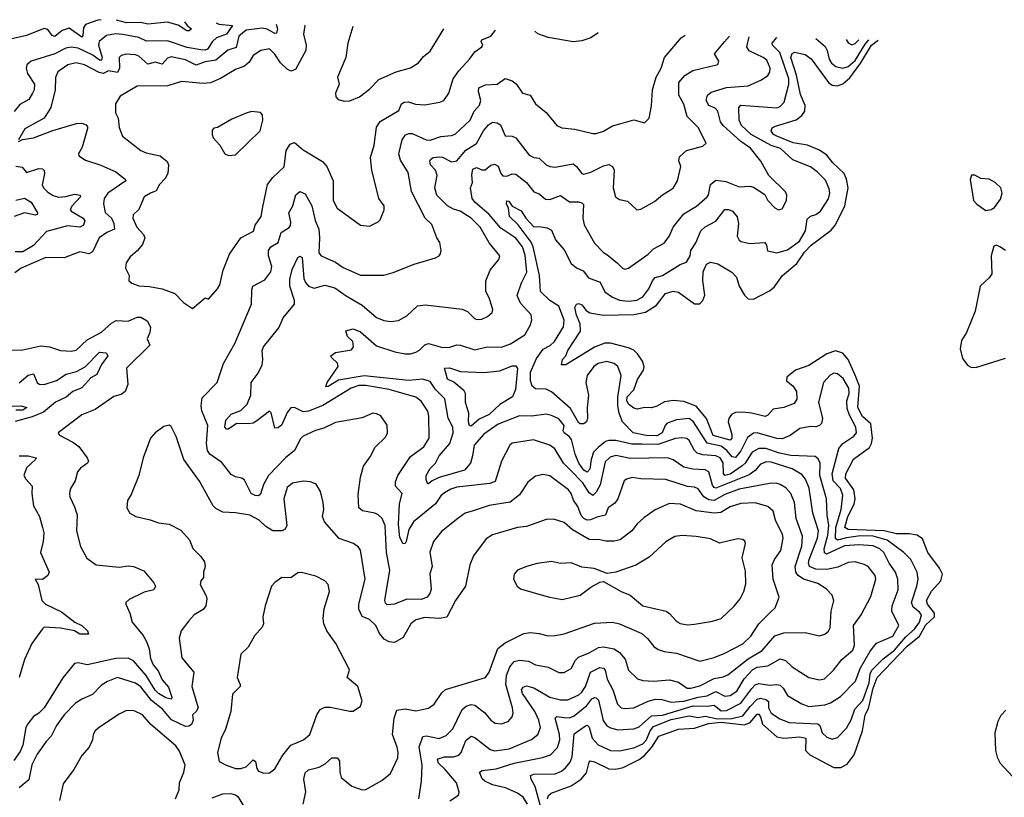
# Model space of a CAD drawing. Extents: x 1552033 to 1694788, y 811965 to 917215.
# Tile 629 of 632: x 1683897 to 1689409, y 910034 to 914387. Entities that reach past the tile are written whole.
import ezdxf

# ---------------------------------------------------------------- set-up
doc = ezdxf.new("R2010")
doc.units = 0

msp = doc.modelspace()

# ---------------------------------------------------------------- linework, layer by layer
at = {"layer": '0CON20XD'}
for points in [[(1684353.4, 914386.8), (1684335, 914383.7), (1684265, 914360), (1684255, 914340.6), (1684251.3, 914298.7), (1684245, 914289.1), (1684175, 914340.3), (1684135, 914326.5), (1684095, 914292.8), (1684079.1, 914299.1), (1684055, 914332.5), (1684035, 914337.7), (1683935, 914297.8), (1683755, 914258)], [(1684997.5, 914369.8), (1685012, 914362), (1685088.6, 914355), (1685055, 914306.6), (1684999.1, 914285), (1684977.1, 914265), (1684948.4, 914221.6), (1684935, 914215.4), (1684912.1, 914217.9), (1684835, 914231.9), (1684725, 914267.8), (1684607.4, 914267.4), (1684565, 914286.9), (1684475, 914304.8), (1684433, 914307), (1684382.5, 914297.5), (1684342.1, 914265), (1684338.6, 914245), (1684358.9, 914175), (1684355, 914160), (1684345, 914160), (1684307.6, 914187.6), (1684225, 914227.7), (1684185, 914233.3), (1684155, 914226.8), (1684095, 914194.8), (1683961.2, 914155), (1683937.1, 914135), (1683933.5, 914115), (1683940.9, 914085), (1683979.6, 914025), (1683977.7, 913995), (1683969.2, 913975), (1683949.1, 913940.9), (1683898.2, 913911.8), (1683866.7, 913873.3)], [(1685332.6, 914360.9), (1685340, 914335), (1685335, 914310.8), (1685325, 914310), (1685283.3, 914333.3), (1685255, 914340), (1685165, 914327.4), (1685123.3, 914295), (1685108.8, 914231.2), (1685063.5, 914216.5), (1684995, 914161), (1684935, 914151.4), (1684885, 914132.9), (1684825, 914161.6), (1684745, 914179.2), (1684725, 914171.3), (1684695, 914138.7), (1684655, 914148.2), (1684615, 914138.4), (1684565, 914182.8), (1684545, 914190.4), (1684493.8, 914193.8), (1684465, 914187.1), (1684454.2, 914175.8), (1684456, 914115), (1684445, 914090.4), (1684395, 914100), (1684365, 914085.7), (1684341.6, 914091.6), (1684260, 914135), (1684214.3, 914145.7), (1684166.9, 914135), (1684111.5, 914095), (1684097.4, 914062.6), (1684096.6, 913995), (1684071.2, 913895), (1684033.5, 913836.5), (1683925.7, 913775), (1683890, 913715)], [(1684820.3, 914374.5), (1684834.8, 914354.8), (1684860, 914335), (1684846.2, 914325), (1684832.5, 914325), (1684785.4, 914355.4), (1684725, 914373.1), (1684615, 914362.5), (1684575, 914370.8), (1684495, 914369.8), (1684439, 914384.6)], [(1685495.1, 914356.6), (1685494, 914355), (1685485.6, 914305), (1685501.5, 914245), (1685498.5, 914215), (1685441.1, 914108.9), (1685415, 914097.9), (1685395, 914109.2), (1685358.2, 914145), (1685325.7, 914194.3), (1685295, 914223.8), (1685246.5, 914213.5), (1685205, 914186.9), (1685181.1, 914148.9), (1685155, 914126.2), (1685105, 914107.1), (1685022, 914058), (1684965, 914033.6), (1684925, 914030), (1684805, 914040.9), (1684725, 914016.5), (1684555.5, 914014.5), (1684460.5, 913959.5), (1684433.8, 913915), (1684434.2, 913865.8), (1684449.4, 913835), (1684453.4, 913783.4), (1684472, 913735), (1684575, 913654.5), (1684605, 913642.1), (1684683.8, 913625), (1684722.1, 913592.1), (1684730.8, 913575), (1684726.7, 913525), (1684712, 913498), (1684680.9, 913465), (1684661.5, 913428.5), (1684630, 913415), (1684593.6, 913395), (1684565, 913323.8), (1684532, 913295), (1684530, 913275), (1684552.7, 913225), (1684591.2, 913185), (1684597.9, 913165), (1684585, 913127.5), (1684555, 913092), (1684515, 913058.8), (1684494.3, 913025), (1684489.2, 912995), (1684510, 912955), (1684507.5, 912925), (1684525, 912911.2), (1684565, 912897.1), (1684623.4, 912893.4), (1684695, 912879.4), (1684765, 912853.6), (1684815, 912802.9), (1684865, 912770), (1684935, 912830), (1684955, 912822.5), (1685005, 912880), (1685017.4, 912902.6), (1685036.2, 912985), (1685071.2, 913075), (1685134.8, 913165.2), (1685206.7, 913203.3), (1685215, 913237.5), (1685249.1, 913285), (1685259.4, 913339.4), (1685284.5, 913465), (1685315, 913503.6), (1685377.2, 913562.7), (1685389.1, 913655), (1685410.7, 913689.3), (1685435, 913698.9), (1685485, 913657.9), (1685593.1, 913593.1), (1685617.1, 913565), (1685652.5, 913485), (1685651.9, 913375), (1685675, 913332.5), (1685805, 913235.7), (1685855, 913230.8), (1685905, 913256), (1685915, 913266.7), (1685936.9, 913323.1), (1685938.5, 913345), (1685908.8, 913385), (1685868.9, 913545), (1685861.5, 913615), (1685881.1, 913685), (1685895.4, 913785), (1685915, 913817.5), (1686020.6, 913879.4), (1686034.3, 913915), (1686050, 913925), (1686073.6, 913926.4), (1686113.5, 913913.5), (1686165, 913909.3), (1686250, 913925), (1686272.5, 913935), (1686300.6, 913975), (1686323.5, 914055), (1686355, 914100), (1686415.6, 914165), (1686445, 914207.1), (1686484.3, 914235.7), (1686489.2, 914245), (1686480.8, 914265), (1686484.2, 914275), (1686535, 914293.8), (1686560.7, 914328.5)], [(1685761.8, 914349.6), (1685734.5, 914255), (1685723.3, 914175), (1685675.6, 914065), (1685686, 914025), (1685665.7, 913975), (1685666.9, 913955), (1685679.8, 913939.8), (1685715, 913930.9), (1685745, 913933.1), (1685800, 913955), (1685855, 913998.1), (1685908.6, 914051.4), (1686005, 914094.5), (1686085, 914116.9), (1686129.2, 914145), (1686158.6, 914181.4), (1686195, 914211.4), (1686272.6, 914336.1)], [(1687134.8, 914313.3), (1687095, 914285.6), (1687045, 914268.9), (1686996.2, 914263.8), (1686856.3, 914286.3), (1686797.9, 914307.9), (1686781.4, 914322.7)], [(1686785, 910775.4), (1686855, 910762.5), (1686915, 910732.3), (1686945, 910732.7), (1686984.5, 910755), (1687008.5, 910801.5), (1687025, 910819.1), (1687085, 910842.5), (1687137, 910873), (1687166.2, 910876.2), (1687225, 910864.6), (1687254.3, 910844.3), (1687287.3, 910807.3), (1687305.6, 910745), (1687356.1, 910696.1), (1687385, 910687.9), (1687445, 910684.6), (1687535, 910691.6), (1687585, 910677.7), (1687634.2, 910645), (1687655, 910644.8), (1687705, 910657), (1687785, 910698.7), (1687835, 910707.9), (1687860.7, 910719.3), (1687975, 910809.8), (1688053.9, 910856.1), (1688125, 910937.2), (1688175, 910953.8), (1688295, 910957.1), (1688375, 910938.1), (1688405, 910947.1), (1688426, 910964), (1688435, 910983.3), (1688440.5, 911075), (1688454.5, 911135), (1688445.3, 911165.3), (1688411.1, 911201.1), (1688365, 911230), (1688285, 911254.7), (1688255.2, 911275.2), (1688242, 911295), (1688237.6, 911325), (1688275, 911439.2), (1688280.2, 911495), (1688243.5, 911595), (1688234.1, 911685), (1688214.3, 911734.3), (1688185.6, 911765.6), (1688154.7, 911784.7), (1688132.1, 911792.1), (1688095, 911790.7), (1687925, 911758.5), (1687845, 911729.6), (1687785, 911694.8), (1687755, 911698.4), (1687727.9, 911715), (1687695, 911761.5), (1687675, 911770.6), (1687635, 911774.2), (1687515, 911813.5), (1687375, 911816.9), (1687326.2, 911823.8), (1687295, 911815.5), (1687280.6, 911805), (1687245, 911704.2), (1687228.9, 911681.1), (1687192.2, 911655), (1687177.4, 911612.6), (1687127.8, 911602.2), (1687093.5, 911586.5), (1687075, 911586.1), (1687055, 911595.2), (1687040.9, 911610.9), (1687022.6, 911662.6), (1686997.2, 911697.2), (1686985, 911734.2), (1686970, 911755), (1686865, 911832.5), (1686828.3, 911841.7), (1686785, 911832.2), (1686741.3, 911798.7), (1686695, 911726.7), (1686643.4, 911686.6), (1686525, 911666.8), (1686436.7, 911636.7), (1686392, 911625), (1686349.4, 911595), (1686258.8, 911521.2), (1686214.1, 911465.9), (1686193.1, 911406.9), (1686205.5, 911325), (1686193.5, 911285), (1686200.8, 911199.2), (1686193.3, 911175), (1686178.9, 911155), (1686145, 911140.2), (1686065, 911143.9), (1685995, 911115.3), (1685955, 911112.1), (1685945, 911120.8), (1685941.8, 911135), (1685969.7, 911305), (1685950.8, 911405), (1685942.5, 911555), (1685926, 911595), (1685905, 911615.4), (1685884.7, 911624.7), (1685816.7, 911636.7), (1685796, 911655), (1685791.7, 911728.3), (1685805.6, 911825.6), (1685822.1, 911887.9), (1685859.4, 911940.6), (1685887, 911993), (1685945, 912050), (1685957.1, 912075), (1685955, 912116.7), (1685919.7, 912169.7), (1685895, 912181.2), (1685875, 912183.8), (1685815, 912158), (1685665, 912132.5), (1685600.1, 912099.9), (1685553.5, 912086.5), (1685485, 912055.7), (1685469.8, 912040.2), (1685435, 911974.5), (1685385.2, 911934.8), (1685290.3, 911835), (1685261.8, 911785), (1685245, 911731.2), (1685235, 911721.9), (1685215, 911723.8), (1685193.6, 911735), (1685155, 911809.4), (1685140.7, 911820.7), (1685105, 911828.6), (1685081.5, 911841.5), (1685028.1, 911908.1), (1684962.1, 911955), (1684948.4, 911975), (1684943.8, 912015), (1684951.2, 912115), (1684916.9, 912196.9), (1684912.7, 912225), (1684919.4, 912270.6), (1685003.1, 912355), (1685038, 912462), (1685102.1, 912575), (1685194.5, 912795), (1685196.2, 912875), (1685202.2, 912895), (1685270.2, 912929.8), (1685303.5, 912975), (1685308.2, 913005), (1685289.7, 913065), (1685289.5, 913095), (1685302.5, 913115), (1685345, 913139.4), (1685361.5, 913195), (1685405, 913223.6), (1685412.9, 913235), (1685415.3, 913255), (1685403.9, 913305), (1685426, 913345), (1685443.7, 913406.3), (1685465, 913424.2), (1685495, 913412.5), (1685532.9, 913345), (1685551.9, 913261.9), (1685572.2, 913215), (1685576.3, 913165), (1685571.2, 913081.2), (1685585, 913064.5), (1685665, 913030), (1685709.1, 912999.1), (1685805, 912957.5), (1685935, 912957.1), (1685988.3, 912971.7), (1686105, 913018.9), (1686225.8, 913054.2), (1686245.8, 913064.2), (1686254, 913076), (1686257.5, 913095), (1686248.7, 913138.7), (1686232.9, 913165), (1686205, 913241.2), (1686166.5, 913276.5), (1686091.5, 913425), (1686072.3, 913532.3), (1686029.6, 913599.6), (1686020, 913635), (1686037.7, 913715), (1686057.4, 913742.6), (1686075, 913750.4), (1686095, 913749.7), (1686172.5, 913715), (1686195, 913712.8), (1686255, 913732.9), (1686315, 913738.2), (1686335, 913746.4), (1686420, 913825), (1686441.9, 913875), (1686472, 913908), (1686478.6, 913935), (1686465.3, 913985), (1686468.2, 914005), (1686505, 914022.8), (1686571.2, 914025), (1686615, 914057.2), (1686654.2, 914044.2), (1686677.2, 914027.3), (1686712, 913975), (1686754.5, 913964.5), (1686785, 913916), (1686845, 913867.5), (1686904, 913795), (1686931.5, 913781.5), (1687005, 913774.4), (1687105, 913749.4), (1687125, 913749.4), (1687165, 913763.3), (1687215, 913792.2), (1687256.4, 913803.6), (1687335, 913826), (1687395, 913810), (1687421.2, 913835), (1687433.5, 913905), (1687439.5, 913995), (1687460, 914065), (1687487.5, 914115), (1687507.1, 914175), (1687600, 914285), (1687622.3, 914300.4)], [(1686739.2, 909995), (1686715, 910033.9), (1686685, 910056.7), (1686617.5, 910087.5), (1686545, 910102.8), (1686501.4, 910125), (1686487.1, 910137.1), (1686472, 910175), (1686485.5, 910184.5), (1686565, 910192.4), (1686665, 910225.6), (1686825, 910255.8), (1686868.5, 910271.5), (1686907.2, 910312.8), (1686921.1, 910355), (1686920, 910385), (1686895, 910477.5), (1686904.5, 910485.5), (1686945, 910481.4), (1686975, 910479.3), (1687000.7, 910489.3), (1687071.7, 910548.3), (1687100, 910585), (1687115, 910592.4), (1687125, 910590.4), (1687136.9, 910576.9), (1687163.9, 910463.9), (1687185, 910433.3), (1687205, 910421.9), (1687245, 910411.9), (1687335, 910417.9), (1687365, 910427.8), (1687435, 910490.6), (1687495, 910494), (1687666.7, 910546.7), (1687745, 910543.8), (1687785, 910549.3), (1687825, 910517), (1687855, 910519.7), (1687935, 910560.9), (1687995, 910643.8), (1688015, 910662.5), (1688035, 910670.9), (1688095, 910660.8), (1688135, 910665.7), (1688155, 910661.7), (1688171.6, 910645), (1688195, 910603.2), (1688275, 910557.5), (1688315, 910541.3), (1688405, 910552.2), (1688437.1, 910562.9), (1688492.2, 910597.8), (1688576.4, 910683.6), (1688602.8, 910755), (1688657.8, 910852.2), (1688692.9, 910897.1), (1688784.5, 910935), (1688818.2, 910995), (1688779.2, 911075), (1688782, 911105), (1688814.2, 911195), (1688814, 911255), (1688799.7, 911295), (1688765.3, 911345), (1688735, 911404.6), (1688712.3, 911425), (1688675, 911441.6), (1688595, 911447.6), (1688515, 911441.1), (1688414.2, 911394.2), (1688403.1, 911403.1), (1688400.5, 911425), (1688421.2, 911501.2), (1688427.8, 911555), (1688416.7, 911615), (1688413.3, 911705), (1688376.7, 911835), (1688378.4, 911905), (1688367.8, 911927.8), (1688351.1, 911941.1), (1688213.4, 911946.6), (1688149.9, 911959.9), (1688075, 911986.2), (1688035, 911986.7), (1687997.2, 911965), (1687958.5, 911905), (1687941.5, 911888.5), (1687875, 911842.7), (1687845, 911834.8), (1687836.4, 911846.4), (1687835, 911906.9), (1687818.9, 911935), (1687795, 911946.2), (1687720.7, 911950.7), (1687689.7, 911959.7), (1687674.4, 911974.4), (1687645, 912030.9), (1687631.5, 912041.5), (1687604.1, 912045.9), (1687567.9, 912042.1), (1687470.3, 912009.7), (1687379.8, 912010.2), (1687325, 912010.7), (1687235, 912031.4), (1687195, 912031.3), (1687176.7, 912025), (1687135, 911992.9), (1687110.4, 911965), (1687096.4, 911925), (1687089.6, 911870.4), (1687075, 911853.5), (1687055, 911865.2), (1687027, 911905), (1687006.5, 911955), (1686986.2, 912036.2), (1686974, 912054), (1686944.5, 912075), (1686940.5, 912085), (1686945.3, 912115), (1686915, 912153.3), (1686875, 912172), (1686845, 912178.2), (1686765, 912166.5), (1686695, 912168.5), (1686575, 912121.7), (1686495, 912067.2), (1686440.8, 912005), (1686433.1, 911945), (1686420.9, 911905), (1686387.3, 911865), (1686245, 911824.7), (1686206.5, 911805), (1686185, 911788), (1686180, 911790), (1686172, 911812), (1686172.2, 911835), (1686195.3, 911875), (1686224.8, 911905.2), (1686245.8, 911945), (1686304.7, 912015), (1686323.3, 912075), (1686321.2, 912105), (1686296.8, 912156.8), (1686277.2, 912265), (1686225, 912317.2), (1686195, 912361.1), (1686155, 912373.9), (1686075, 912367.8), (1685825, 912393.6), (1685681.3, 912368.7), (1685625, 912333.6), (1685612, 912332), (1685617.8, 912355), (1685680, 912445), (1685675.6, 912465), (1685642.5, 912495), (1685640, 912505), (1685665, 912524.2), (1685755, 912538.8), (1685765.3, 912554.7), (1685761.4, 912585), (1685733.1, 912613.1), (1685723.8, 912645), (1685765, 912655.6), (1685805, 912639.1), (1685895, 912561.1), (1685996.6, 912526.6), (1686055, 912515.4), (1686085, 912515.4), (1686114.2, 912525), (1686135, 912536.5), (1686165, 912566.7), (1686185, 912573.6), (1686265, 912552.5), (1686305, 912553.3), (1686344.1, 912565.9), (1686364.7, 912565.3), (1686445, 912539.1), (1686515, 912555.4), (1686595, 912552.8), (1686645, 912571.8), (1686725, 912622.7), (1686755, 912674.4), (1686763.6, 912705), (1686760.9, 912735), (1686700.5, 912800.5), (1686682.7, 912842.7), (1686706.6, 912913.4), (1686736.6, 912973.4), (1686727.9, 913067.9), (1686712, 913115), (1686675, 913163.8), (1686590.5, 913220.5), (1686525, 913297.2), (1686444.7, 913365), (1686430, 913385), (1686421.2, 913445), (1686433.1, 913475), (1686428.5, 913518.5), (1686435, 913549.2), (1686455, 913559.6), (1686485, 913546.3), (1686502.9, 913547.1), (1686535, 913571.8), (1686555, 913578.1), (1686575, 913567.1), (1686590.9, 913525), (1686602.6, 913512.6), (1686625, 913511.5), (1686655, 913524.4), (1686675, 913522.9), (1686734.8, 913474.8), (1686775, 913422.7), (1686805, 913411.5), (1686841.5, 913381.5), (1686865, 913380), (1686925, 913403.6), (1686975, 913367.5), (1687025, 913367.7), (1687045, 913362), (1687052.7, 913352.7), (1687049.3, 913275), (1687057.9, 913237.9), (1687115.3, 913135.3), (1687165, 913084.3), (1687185, 913071.9), (1687244.6, 913024.6), (1687272, 912995), (1687285, 912989.4), (1687305, 912995.6), (1687416.1, 913073.9), (1687445.3, 913104.7), (1687504.3, 913135), (1687535, 913176.2), (1687556.2, 913225), (1687615, 913299.6), (1687686.2, 913343.8), (1687746.5, 913395), (1687754, 913406), (1687764.6, 913465), (1687795, 913488.9), (1687851.2, 913481.2), (1687925, 913450.4), (1687984.5, 913454.5), (1688005, 913450), (1688068.9, 913408.9), (1688085, 913373.8), (1688125, 913334), (1688145, 913322.5), (1688165, 913327.5), (1688190.9, 913375), (1688192.2, 913405), (1688185, 913423.8), (1688091.9, 913515), (1688045.6, 913595), (1687988, 913668), (1687935, 913704.7), (1687834.7, 913795), (1687821.2, 913815), (1687804.7, 913875), (1687790.7, 913890.7), (1687755.8, 913905.8), (1687740.5, 913935), (1687747.8, 913965), (1687768.9, 913981.1), (1687855, 914006.8), (1687975, 914016.1), (1688050.2, 914049.8), (1688085.7, 914075), (1688097.3, 914092.7), (1688098, 914115), (1688079.6, 914159.6), (1688059.5, 914175), (1687981.9, 914211.9), (1687967.9, 914235), (1687980.9, 914290.9)], [(1685661.9, 912885), (1685725, 912840.3), (1685815, 912788.9), (1685895, 912720.4), (1685935, 912702.5), (1685975, 912696.9), (1686017.4, 912702.6), (1686065, 912729.1), (1686125, 912784.4), (1686169.4, 912790.6), (1686375, 912766.5), (1686405, 912752.5), (1686444, 912715), (1686459.1, 912709.1), (1686485, 912710.6), (1686515.5, 912724.5), (1686541.4, 912748.6), (1686545.7, 912765), (1686527.9, 912825), (1686506.6, 912866.6), (1686507.5, 912925), (1686531.9, 912985), (1686580.5, 913045), (1686585.6, 913065), (1686525, 913136.9), (1686475, 913225.6), (1686425, 913276.5), (1686362.5, 913315), (1686325, 913326.3), (1686291.8, 913345), (1686232, 913405), (1686221.2, 913445), (1686234, 913515), (1686224.3, 913544.3), (1686197.1, 913575), (1686193.1, 913595), (1686196.9, 913605), (1686212, 913615), (1686245, 913619.6), (1686265, 913616.6), (1686315, 913591.6), (1686344, 913596), (1686395, 913656.7), (1686455, 913693.6), (1686494.2, 913765), (1686521.5, 913798.5), (1686545, 913813.3), (1686570.3, 913810.3), (1686588.9, 913798.9), (1686615, 913735.8), (1686655, 913735.5), (1686675.3, 913725.3), (1686748.9, 913628.9), (1686775, 913614.5), (1686805, 913612.2), (1686844.4, 913575), (1686865, 913565.4), (1686895, 913561.8), (1686995, 913579.5), (1687014.4, 913565), (1687045, 913525.8), (1687055, 913521.9), (1687095, 913533.8), (1687165, 913569.1), (1687195.5, 913575.5), (1687215, 913565.8), (1687224.6, 913545), (1687219.1, 913445), (1687232, 913395), (1687255, 913381.2), (1687300.7, 913370.7), (1687352.7, 913322.7), (1687375, 913326.7), (1687450.5, 913369.5), (1687495, 913407.1), (1687555, 913444.2), (1687579.4, 913485), (1687598.8, 913565), (1687587, 913597), (1687591.7, 913618.3), (1687630, 913655), (1687722.1, 913677.9), (1687740, 913695), (1687695, 913782.5), (1687633.1, 913845), (1687615, 913913.8), (1687587.3, 913965), (1687587.3, 914035), (1687620.6, 914075), (1687665, 914101.8), (1687805, 914136.2), (1687810.6, 914155), (1687786.9, 914195), (1687843.3, 914263.3), (1687871.1, 914293.8)], [(1687330.8, 912075), (1687272.8, 912135), (1687252.4, 912185), (1687245.2, 912225), (1687245.7, 912274.3), (1687264, 912395), (1687246.5, 912445), (1687225, 912462.1), (1687185, 912473.3), (1687135, 912462.5), (1687111.8, 912445), (1687074.7, 912395.3), (1687067.3, 912355), (1687082.4, 912285), (1687074.6, 912215), (1687076.1, 912155), (1687071.2, 912135), (1687055.7, 912125), (1687035, 912124.8), (1687025, 912132.2), (1686980.8, 912210.8), (1686875, 912303.8), (1686845, 912319.2), (1686785, 912319.7), (1686767, 912335), (1686757.5, 912365), (1686756.5, 912413.5), (1686790.3, 912489.7), (1686828.1, 912541.9), (1686866.8, 912563.2), (1686890.4, 912585), (1686941.8, 912668.2), (1686945.9, 912705), (1686915, 912784), (1686864.6, 912814.6), (1686812.9, 912865), (1686806.6, 912955), (1686772.2, 913115), (1686760.6, 913140.6), (1686688.6, 913238.6), (1686639.1, 913285), (1686633.8, 913333.8), (1686622.3, 913355), (1686625, 913372), (1686635, 913370.6), (1686653.6, 913343.6), (1686705, 913316.9), (1686731.1, 913275), (1686775, 913226.5), (1686805, 913228.5), (1686850.9, 913220.9), (1686875, 913208), (1686897.3, 913155), (1686945, 913099.4), (1686985, 913022.9), (1687015, 912996.9), (1687051.3, 912981.3), (1687082.2, 912942.2), (1687147.4, 912917.4), (1687173.4, 912863.4), (1687215, 912833.2), (1687255, 912816), (1687305, 912810.5), (1687352.5, 912817.5), (1687384.8, 912835.2), (1687420.1, 912879.9), (1687440.5, 912925), (1687455, 912942.8), (1687495.2, 912954.8), (1687595, 913016), (1687630.7, 913029.3), (1687650.4, 913065), (1687654.5, 913095), (1687682.9, 913137.1), (1687711.2, 913205), (1687735, 913227.8), (1687795, 913258.5), (1687845, 913324.3), (1687865, 913324.4), (1687887.5, 913315), (1687913.1, 913283.1), (1687920.5, 913245), (1687914.5, 913175), (1687925, 913152.9), (1687936.7, 913145), (1687985, 913134.7), (1688068.8, 913138.8), (1688078.1, 913125), (1688082.7, 913092.7), (1688135, 913082), (1688195, 913098.5), (1688262.9, 913147.1), (1688296.7, 913205), (1688305, 913270.8), (1688325, 913286.7), (1688355, 913296.2), (1688379.6, 913315), (1688425.3, 913384.7), (1688431.8, 913415), (1688429.3, 913439.3), (1688407.6, 913487.6), (1688362.2, 913535), (1688325, 913563.8), (1688225, 913602.5), (1688155.7, 913665), (1688105, 913682.7), (1687992.2, 913745), (1687938.6, 913795), (1687925.8, 913825), (1687923.6, 913895), (1687935, 913907.9), (1688135, 913892.7), (1688155, 913901.8), (1688177.5, 913925), (1688203.3, 914025), (1688202.3, 914055), (1688153.3, 914203.3), (1688112.1, 914245), (1688110, 914255), (1688134.5, 914285.5), (1688136.8, 914286.8)], [(1686852.6, 910025), (1686856.9, 910043.1), (1686872.7, 910057.3), (1686985, 910098.8), (1687040.4, 910135), (1687069.6, 910170.4), (1687085, 910231.2), (1687091.7, 910238.3), (1687115, 910233.1), (1687195, 910193.8), (1687235, 910190.7), (1687275, 910200.2), (1687365, 910246.2), (1687395, 910268.3), (1687436.2, 910313.8), (1687475, 910375.6), (1687585.1, 910414.9), (1687675, 910420.5), (1687753.3, 910446.7), (1687825, 910454.2), (1687955, 910439.5), (1687987, 910453), (1688025, 910499.8), (1688035, 910498.6), (1688044.5, 910485), (1688055, 910442.5), (1688135, 910371.9), (1688175, 910364.8), (1688265, 910372.9), (1688298.9, 910365), (1688296.2, 910296.2), (1688321.1, 910271.1), (1688455, 910201.2), (1688495, 910200.3), (1688529.8, 910220.2), (1688568, 910272), (1688615, 910405.4), (1688630.3, 910495), (1688648.2, 910531.8), (1688674.4, 910645), (1688698.1, 910705), (1688865, 910879.9), (1688933.9, 910936.1), (1688969.9, 911000.1), (1689018, 911045), (1689019.4, 911065), (1688978.7, 911115), (1688973.3, 911135), (1689002.2, 911187.8), (1689054.6, 911245), (1689063, 911283), (1689046.6, 911316.6), (1688981.8, 911405), (1688950.9, 911480.9), (1688922.1, 911502.1), (1688878.8, 911508.8), (1688805, 911508.1), (1688736.1, 911526.1), (1688535, 911532.7), (1688515.6, 911545), (1688534.2, 911605), (1688568.3, 911675), (1688575.1, 911705), (1688566, 911755), (1688520.1, 911820.1), (1688521.3, 911845), (1688564.2, 911925.8), (1688655, 911992.5), (1688666.3, 912015), (1688671.6, 912045), (1688662.1, 912125), (1688616.1, 912165), (1688589.8, 912215), (1688598.7, 912335), (1688574, 912396), (1688535, 912484.8), (1688505, 912520.2), (1688465, 912532.8), (1688415, 912516.2), (1688315, 912451.2), (1688241.1, 912425), (1688191.5, 912385), (1688190, 912365), (1688225, 912336.9), (1688246.2, 912305), (1688247.1, 912262.9), (1688232.5, 912237.5), (1688175, 912215.3), (1688115, 912207.5), (1688085, 912172.7), (1688070, 912165), (1687995, 912184.1), (1687945, 912189.4), (1687905, 912187.6), (1687882.7, 912177.3), (1687867.2, 912155), (1687862.9, 912135), (1687883.8, 912065), (1687883.8, 912045), (1687875, 912032.5), (1687780.1, 912060.1), (1687741.7, 912155), (1687685, 912224.3), (1687615, 912249.3), (1687555, 912255.2), (1687507.1, 912247.1), (1687465, 912223.1), (1687435, 912213.9), (1687395, 912215.6), (1687355, 912206.6), (1687335, 912212.4), (1687306.3, 912235), (1687295.7, 912255), (1687297.2, 912275), (1687335.4, 912315), (1687356.7, 912373.3), (1687389.2, 912425), (1687392.4, 912445), (1687383.1, 912475), (1687355, 912516), (1687335, 912536), (1687305, 912549.4), (1687205, 912576.4), (1687173.4, 912576.6), (1687115, 912554), (1686955, 912455.5), (1686930, 912455), (1686935.5, 912485), (1686954.8, 912505.2), (1686965.7, 912535), (1687037.6, 912642.4), (1687035.2, 912685), (1687015, 912733.6), (1687005.6, 912775), (1687014.8, 912795), (1687027.9, 912797.9), (1687045, 912791.4), (1687068.8, 912758.8), (1687089.5, 912745), (1687166.4, 912733.6), (1687335, 912736.2), (1687399.9, 912750.1), (1687462, 912788), (1687513.4, 912855), (1687555, 912867.5), (1687585, 912861.3), (1687675, 912796.5), (1687704.6, 912795.4), (1687722.2, 912815), (1687733.6, 912845), (1687721.3, 912925), (1687724.2, 912975), (1687742.4, 913017.6), (1687765, 913029.5), (1687805, 913020.3), (1687884.3, 912974.3), (1687910, 912945), (1687925.4, 912895), (1687955, 912844.5), (1687975, 912824.5), (1688005, 912822.7), (1688095, 912868.9), (1688121, 912889), (1688168.2, 912955), (1688247.8, 913022.2), (1688291.3, 913085), (1688328.8, 913125), (1688440.9, 913209.1), (1688465, 913238.5), (1688515.8, 913345), (1688534.8, 913445), (1688526.5, 913495), (1688513.4, 913525), (1688450, 913585), (1688415, 913628.3), (1688375, 913656.3), (1688306.7, 913685), (1688227.1, 913697.1), (1688135, 913734.6), (1688117.9, 913745), (1688104.7, 913765), (1688109.2, 913780.8), (1688129, 913791), (1688245, 913825.9), (1688275, 913850), (1688292.5, 913875), (1688295, 913905.7), (1688268.4, 913968.4), (1688246.5, 914076.5), (1688214.1, 914175), (1688222.6, 914197.4), (1688235, 914204.5), (1688295, 914191.6), (1688328.6, 914168.6), (1688425, 914035.3), (1688445, 914021.1), (1688475, 914017), (1688505, 914027.8), (1688545, 914062), (1688605.2, 914144.8), (1688665, 914244.9), (1688703.1, 914272.5)], [(1688354.7, 914281), (1688406.8, 914236.8), (1688418.1, 914215), (1688428.4, 914165), (1688442.7, 914142.7), (1688465.6, 914125), (1688505, 914114.8), (1688535, 914124), (1688575, 914157.7), (1688630.5, 914249.5), (1688651.2, 914273.7)], [(1688524.8, 914276.7), (1688535, 914258), (1688555, 914245.7), (1688575, 914254), (1688595.1, 914275)], [(1685066.1, 913626.1), (1685105, 913630), (1685243.8, 913765), (1685258.8, 913825), (1685255.8, 913855), (1685245, 913866.7), (1685195, 913873.3), (1685166.1, 913863.9), (1685085, 913830), (1685005, 913782.5), (1684985, 913780), (1684975, 913767.5), (1684974, 913745), (1684981.2, 913725), (1685018, 913685), (1685046.1, 913636.1), (1685066.1, 913626.1)], [(1683890, 913705), (1683913.3, 913716.7), (1683973.8, 913725), (1684083.1, 913766.9), (1684215, 913806.4), (1684245, 913808.2), (1684268.9, 913798.9), (1684277.9, 913787.9), (1684277.2, 913777.2), (1684247.6, 913672.4), (1684226.9, 913635), (1684228.6, 913625), (1684265, 913601.2), (1684351.7, 913571.7), (1684435, 913534.6), (1684487.5, 913495), (1684492.5, 913485), (1684391.2, 913415), (1684371.2, 913385), (1684366.7, 913356.7), (1684375, 913307.5), (1684410.8, 913275), (1684423.7, 913245), (1684427.5, 913215), (1684384.4, 913195), (1684342.9, 913165), (1684305, 913087.1), (1684285, 913076.9), (1684235, 913088), (1684146.2, 913053.8), (1684043.8, 913055), (1683906, 912995), (1683871.1, 912968.9)], [(1683875, 913567.7), (1683910.8, 913560.8), (1683935, 913531.2), (1684005, 913554.3), (1684025, 913552.4), (1684033.5, 913543.5), (1684036.5, 913525), (1684022.8, 913462.7), (1684030.4, 913445), (1684055, 913420.7), (1684085, 913402.7), (1684115, 913394.2), (1684155, 913396.2), (1684205, 913410.8), (1684235.7, 913405), (1684237.8, 913395), (1684191.1, 913345), (1684180, 913325), (1684185.6, 913315), (1684252.2, 913275), (1684261.7, 913261.7), (1684254, 913236), (1684235, 913224.6), (1684165, 913232.7), (1684048.3, 913201.7), (1683975, 913123.7), (1683915, 913086.9), (1683871.9, 913088.1)], [(1689305, 913318), (1689335, 913324.3), (1689355, 913335.7), (1689388.5, 913381.5), (1689396.8, 913415), (1689389.2, 913445), (1689358.5, 913475), (1689325, 913493.9), (1689278.6, 913498.6), (1689245, 913516.2), (1689225, 913516.7), (1689217.5, 913492.5), (1689236.7, 913375), (1689255, 913354.4), (1689305, 913318)], [(1683875, 913376.7), (1683925, 913387.9), (1683961.5, 913365), (1683997.7, 913305), (1683994.5, 913295.5), (1683985, 913292.9), (1683925, 913306.2), (1683866.9, 913285)], [(1689415, 913095.5), (1689385, 913115.7), (1689365, 913123.8), (1689350.8, 913119.2), (1689336.4, 913065), (1689340, 912965), (1689325, 912941.4), (1689274.4, 912895), (1689245.5, 912755), (1689197.3, 912635), (1689169.7, 912590.3), (1689161.6, 912545), (1689175, 912490), (1689205, 912450.5), (1689225, 912440), (1689255, 912442.1), (1689415, 912492)], [(1686305, 910014.4), (1686353.8, 910045), (1686357.5, 910062.5), (1686342.5, 910115), (1686280.1, 910190.1), (1686242.2, 910225), (1686236.9, 910243.1), (1686240.8, 910249.2), (1686275, 910260), (1686325, 910259.6), (1686355, 910269), (1686369.2, 910285), (1686395, 910352.1), (1686423.9, 910376.1), (1686445, 910368.5), (1686531.8, 910301.8), (1686555, 910293.3), (1686637.1, 910305), (1686763.4, 910356.6), (1686798.2, 910385), (1686812, 910425), (1686804.2, 910465), (1686781.1, 910515), (1686712, 910615), (1686706.5, 910635), (1686715, 910650.8), (1686735, 910657.8), (1686775, 910647.3), (1686865.6, 910595), (1686925, 910578.7), (1686965, 910579.3), (1687028, 910608), (1687045, 910622.7), (1687064.8, 910655), (1687092.5, 910735), (1687145, 910760.6), (1687165, 910756.2), (1687175.7, 910745.7), (1687186.6, 910695), (1687217.8, 910635), (1687244.7, 910554.7), (1687265, 910535.5), (1687285, 910530.9), (1687335, 910535.3), (1687415, 910571.1), (1687456.9, 910583.1), (1687491.4, 910581.4), (1687545, 910565.8), (1687615, 910571.8), (1687695, 910594.4), (1687745, 910601.3), (1687795, 910625.9), (1687845, 910599.6), (1687875, 910604.3), (1687912.5, 910627.5), (1687952.1, 910697.9), (1688000.6, 910749.4), (1688025, 910762.1), (1688085, 910770.3), (1688155, 910808.8), (1688185, 910799.1), (1688221.4, 910765), (1688314.7, 910704.7), (1688375, 910691.1), (1688403.1, 910696.9), (1688452.5, 910745), (1688500, 910805), (1688562.2, 910857.8), (1688570.5, 910885), (1688564.7, 910995.3), (1688607.3, 911055), (1688662.1, 911157.9), (1688690.9, 911255), (1688685.5, 911275), (1688647.8, 911325), (1688625, 911337.7), (1688575, 911351.5), (1688535, 911348.5), (1688477.6, 911322.4), (1688415, 911309.7), (1688355, 911310.3), (1688319.4, 911325), (1688313.7, 911343.7), (1688317.5, 911365), (1688363.1, 911485), (1688368.8, 911525), (1688337.8, 911625), (1688316.9, 911765), (1688296.4, 911815), (1688275, 911841.3), (1688221.9, 911871.9), (1688105, 911910.2), (1688077.7, 911912.3), (1688045, 911898.8), (1688015, 911863.6), (1687981.7, 911838.3), (1687795, 911765.2), (1687785, 911767.5), (1687775, 911780.5), (1687755.9, 911855), (1687735, 911867.9), (1687665, 911869.8), (1687615, 911881), (1687555, 911923.8), (1687523.6, 911933.6), (1687315, 911931.1), (1687235, 911946.5), (1687202.9, 911937.1), (1687175, 911911.1), (1687146.9, 911783.1), (1687125, 911741.8), (1687105, 911722.5), (1687085, 911738.2), (1687049.8, 911795), (1686980, 911865), (1686941.6, 911905), (1686893.7, 911983.6), (1686865.8, 912005), (1686774.6, 912034.6), (1686655, 912016.9), (1686640.6, 912005), (1686593.8, 911915), (1686558.7, 911801.3), (1686528.9, 911791.1), (1686345, 911769.2), (1686310.5, 911759.5), (1686275, 911738.7), (1686255, 911720.9), (1686225, 911676.2), (1686101.1, 911575), (1686076.6, 911533.4), (1686061.4, 911465), (1686055, 911453.8), (1686045, 911452), (1686025, 911488.8), (1686018.6, 911561.4), (1686023, 911677), (1686037.7, 911735), (1686001.5, 911775), (1686000.5, 911799.5), (1686014.1, 911835.9), (1686085, 911941.9), (1686160, 911995), (1686189.6, 912045), (1686188.1, 912168.1), (1686182.7, 912195), (1686145, 912251.5), (1686115, 912272.9), (1685965, 912316.9), (1685835, 912339.2), (1685795, 912339.7), (1685753.1, 912325), (1685595, 912227), (1685515, 912195.7), (1685485, 912192.1), (1685435, 912216.2), (1685415, 912213.2), (1685395, 912187.3), (1685365, 912118.9), (1685345, 912101.4), (1685325, 912100), (1685305, 912186.7), (1685295.6, 912195.6), (1685225, 912140.4), (1685205, 912129.1), (1685176.2, 912123.8), (1685113.6, 912126.4), (1685065.1, 912094.9), (1685055, 912094.3), (1685045.8, 912105.8), (1685051.7, 912145), (1685081.6, 912178.4), (1685135, 912199.7), (1685170.8, 912235), (1685190.5, 912285), (1685193.3, 912356.7), (1685231.7, 912408.3), (1685254.5, 912455.5), (1685259.1, 912485), (1685254.6, 912535), (1685261.5, 912555), (1685348, 912662), (1685372.8, 912717.2), (1685436.2, 912793.8), (1685435.4, 912814.6), (1685410.5, 912895), (1685409.3, 912935), (1685422.3, 912987.7), (1685453.8, 913055), (1685465, 913063.1), (1685479.5, 913055), (1685488.4, 912938.4), (1685496.5, 912915), (1685514.4, 912894.4), (1685545.4, 912884.6), (1685605, 912900.4), (1685661.9, 912885)], [(1683845, 912537.5), (1683915, 912539.4), (1684015, 912560.9), (1684065, 912554.6), (1684125, 912535.6), (1684185, 912530.6), (1684212.7, 912537.3), (1684275.9, 912594.1), (1684355, 912638.5), (1684411.9, 912688.1), (1684437.4, 912702.6), (1684505, 912698.8), (1684555, 912721.1), (1684575, 912721.9), (1684610.6, 912700.6), (1684630, 912665), (1684626.4, 912635), (1684610.7, 912600.7), (1684625.6, 912565), (1684495, 912436.7), (1684502.1, 912345), (1684488.6, 912305), (1684465, 912288.5), (1684425, 912277.1), (1684320, 912205), (1684244.6, 912175.4), (1684112, 912075), (1684120.2, 912060.2), (1684195, 912022.2), (1684228.3, 911998.3), (1684274.4, 911935), (1684281.9, 911915), (1684277.1, 911905), (1684237, 911877), (1684220.8, 911855), (1684207.8, 911805), (1684180.9, 911759.1), (1684175.7, 911735), (1684178.6, 911715), (1684205, 911660), (1684218.6, 911615), (1684215.6, 911525), (1684237.4, 911437.4), (1684272.6, 911372.6), (1684324.6, 911334.6), (1684455, 911322.5), (1684505, 911330.5), (1684535, 911325.8), (1684592.5, 911302.5), (1684649.2, 911235), (1684658, 911215), (1684648, 911195), (1684595, 911181.8), (1684509.4, 911140.6), (1684492.5, 911125), (1684492.5, 911115), (1684514.4, 911065), (1684526.7, 911015), (1684588.7, 910938.7), (1684606.7, 910906.7), (1684621.9, 910865), (1684630.4, 910810.4), (1684645, 910775.8), (1684672.4, 910742.4), (1684695, 910691.9), (1684730.5, 910650.5), (1684748.5, 910595), (1684746.4, 910583.6), (1684715, 910590.5), (1684674.2, 910615), (1684655, 910633.9), (1684606.1, 910716.1), (1684535, 910796.9), (1684505, 910812.9), (1684435, 910811.6), (1684275.4, 910775.4), (1684225, 910786.1), (1684205, 910782.5), (1684138.2, 910701.8), (1684034.2, 910535), (1684005, 910504), (1683974.3, 910485.7), (1683942.3, 910445), (1683932.7, 910425), (1683914.7, 910325), (1683900.7, 910289.3), (1683865, 910240.5)], [(1683895, 912353.3), (1683945, 912396), (1683974.4, 912404.4), (1683995.5, 912355), (1684007, 912347), (1684034.7, 912344.7), (1684103.5, 912366.5), (1684157.9, 912402.1), (1684215, 912418.3), (1684263.8, 912443.8), (1684345, 912524.8), (1684382.2, 912522.2), (1684390.2, 912505), (1684355, 912457.3), (1684329.7, 912400.3), (1684295, 912381.3), (1684245, 912325.3), (1684195, 912304.8), (1684156.7, 912273.3), (1684097.6, 912245), (1684030.8, 912189.1), (1683966.7, 912163.4), (1683872, 912138)], [(1686425, 912111.4), (1686415, 912116), (1686409.6, 912135), (1686411.5, 912185), (1686393.8, 912243.8), (1686392.9, 912295), (1686385, 912308.4), (1686327.1, 912357.1), (1686292.9, 912375), (1686274.6, 912435.4), (1686302.9, 912437.1), (1686365, 912417.9), (1686495, 912412.3), (1686585, 912420.8), (1686655, 912449.7), (1686675, 912448.7), (1686683.8, 912433.8), (1686673.1, 912316.9), (1686657, 912275), (1686585, 912233.2), (1686525, 912176), (1686469.9, 912150.1), (1686425, 912111.4)], [(1686813, 909985), (1686782.7, 910095), (1686761.4, 910135), (1686756.4, 910155), (1686775, 910163.1), (1686895, 910164.3), (1686930.1, 910179.9), (1686952, 910198), (1686979.1, 910230.9), (1686990.5, 910259.5), (1687001.2, 910388.8), (1687065, 910434.6), (1687075, 910436.9), (1687085, 910426.7), (1687102.5, 910365), (1687135, 910326.7), (1687205, 910296.6), (1687255, 910293.7), (1687335, 910311.1), (1687385, 910334), (1687407, 910355), (1687426.8, 910405), (1687445, 910429.3), (1687545, 910469.8), (1687645, 910489.6), (1687695, 910480.7), (1687735, 910488.5), (1687803.5, 910473.5), (1687884.3, 910475.7), (1687945, 910489.8), (1687987.3, 910542.7), (1688025, 910584), (1688045, 910588.5), (1688075, 910581.2), (1688089.4, 910569.4), (1688089.8, 910535), (1688103.8, 910505), (1688152.3, 910472.3), (1688205, 910452.6), (1688365, 910444.7), (1688376.6, 910435), (1688390.4, 910395), (1688415, 910370), (1688445, 910360), (1688475, 910368.5), (1688525, 910421.5), (1688551.7, 910468.3), (1688573.1, 910526.9), (1688616.7, 910575), (1688652.6, 910675), (1688658.2, 910725), (1688666.9, 910745), (1688730.5, 910809.5), (1688795, 910857.8), (1688857.3, 910932.7), (1688907.2, 910975), (1688934.5, 911015), (1688945, 911055.5), (1688935, 911071), (1688898.2, 911098.2), (1688889.4, 911125), (1688920.5, 911215), (1688926.5, 911255), (1688920.9, 911295), (1688885.2, 911365.2), (1688847.7, 911405), (1688752.7, 911472.7), (1688675, 911495.8), (1688603.4, 911496.6), (1688525, 911487), (1688475, 911473.7), (1688463.4, 911483.4), (1688466.1, 911545), (1688495.2, 911645), (1688505.5, 911725), (1688492.9, 911762.8), (1688451, 911805), (1688444.8, 911845), (1688483.3, 911986.7), (1688505.6, 912014.4), (1688566.7, 912055), (1688580.9, 912075), (1688578.2, 912105), (1688542.2, 912172.2), (1688530.5, 912210.5), (1688527.2, 912252.8), (1688540.8, 912295), (1688539.6, 912325), (1688507.4, 912377.4), (1688475.7, 912405), (1688455, 912408.2), (1688435, 912396.7), (1688396.7, 912355), (1688370, 912245), (1688390.6, 912155), (1688385, 912126.7), (1688374, 912115), (1688355, 912107.8), (1688325, 912108.8), (1688265, 912097.9), (1688210, 912060), (1688165, 912040.6), (1688135, 912043.3), (1688025, 912073.5), (1688005, 912072.5), (1687971.2, 912048.8), (1687935, 911974.2), (1687905, 911936.7), (1687885, 911940.5), (1687855.1, 911975.1), (1687825, 911998.6), (1687745, 912016.3), (1687669.7, 912135), (1687645, 912154.1), (1687575, 912147.6), (1687522.4, 912127.6), (1687510, 912115), (1687493.6, 912075), (1687465, 912057.5), (1687405, 912059), (1687330.8, 912075)], [(1683855, 912223.5), (1683905.9, 912225.9), (1683937.5, 912215), (1683915, 912201), (1683875, 912201.3)], [(1685483.7, 909996.3), (1685499.2, 910065), (1685488.4, 910135), (1685495, 910171.4), (1685515, 910187.5), (1685573.3, 910203.3), (1685608.1, 910221.9), (1685645, 910254.4), (1685675.4, 910255.4), (1685688.5, 910238.5), (1685688.8, 910175), (1685696.7, 910145), (1685756.3, 910096.3), (1685814.2, 910075.8), (1685835, 910077.1), (1685925, 910127.5), (1685973, 910167), (1686014.5, 910255), (1686016.8, 910285), (1686010.8, 910315), (1685984.5, 910385), (1685993.6, 910476.4), (1686008, 910522), (1686055, 910528.9), (1686115, 910518.2), (1686185, 910532.3), (1686217.5, 910555), (1686260.7, 910619.3), (1686281.9, 910638.1), (1686504.7, 910705.3), (1686525.3, 910734.7), (1686573.7, 910866.3), (1686615, 910898.8), (1686718.9, 910951.1), (1686755, 910955.6), (1686805, 910951.1), (1686855, 910938.5), (1686895, 910938.9), (1686945, 910948.5), (1687115, 911008.9), (1687215, 911014.6), (1687255, 911005.4), (1687380, 910950), (1687412.7, 910922.7), (1687447.3, 910877.3), (1687472.1, 910862.1), (1687505, 910850.9), (1687575, 910841.5), (1687705, 910796.5), (1687785, 910816.2), (1687845, 910840.4), (1687945, 910893.3), (1687990.9, 910935), (1688035, 911005.6), (1688102.5, 911072.5), (1688125.6, 911095), (1688149.1, 911155), (1688116.2, 911255), (1688109.6, 911335), (1688122.1, 911365), (1688158.9, 911415), (1688171.5, 911485), (1688167.7, 911505), (1688128.7, 911585), (1688116.1, 911636.1), (1688085, 911661.5), (1688015, 911681.5), (1687935, 911678.4), (1687875, 911659.2), (1687821.7, 911628.3), (1687785, 911623.9), (1687685, 911636.7), (1687595.7, 911675.7), (1687535, 911678.7), (1687455, 911642.7), (1687390.9, 911599.1), (1687353.5, 911565), (1687324.4, 911525), (1687259.2, 911475), (1687225, 911467.3), (1687178.3, 911468.3), (1687145.9, 911475.9), (1687085, 911477.1), (1686991.7, 911531.7), (1686945, 911572.5), (1686885, 911590.9), (1686845, 911589.4), (1686735, 911550), (1686685, 911543.5), (1686545, 911503.5), (1686509.2, 911480.8), (1686437.5, 911385), (1686417.8, 911335), (1686393.5, 911215), (1686336.9, 911135), (1686287.8, 911042.2), (1686245, 911035.4), (1686165, 911039.5), (1686115, 911027.5), (1686087.8, 911005), (1686045, 910928.6), (1685995, 910900.5), (1685965, 910903.5), (1685938.3, 910918.3), (1685911.3, 910951.3), (1685890.9, 910995), (1685855, 911029.5), (1685815, 911045.8), (1685796.1, 911086.1), (1685795.4, 911115), (1685830.8, 911255), (1685805, 911416.7), (1685793.8, 911435), (1685765.5, 911455.5), (1685685, 911483.5), (1685603.8, 911575), (1685592.9, 911605), (1685600.6, 911645), (1685596.9, 911685), (1685580.8, 911745), (1685556.4, 911786.4), (1685525, 911800), (1685484.1, 911804.1), (1685425, 911792.5), (1685395, 911767.5), (1685375.6, 911705), (1685392.2, 911555), (1685384.2, 911535), (1685366.7, 911525), (1685315, 911524.6), (1685275, 911549.6), (1685238.9, 911585), (1685185, 911613.6), (1685105, 911626.7), (1685035, 911630.9), (1684995, 911650), (1684980, 911665), (1684904.1, 911804.1), (1684816.2, 911925), (1684773, 912053), (1684745, 912110), (1684735, 912116.7), (1684705, 912110), (1684655, 912073.8), (1684628.8, 912045), (1684588, 911935), (1684564.2, 911835), (1684521.7, 911728.3), (1684501.2, 911695), (1684496.7, 911655), (1684514.1, 911624.1), (1684547.5, 911605), (1684627.9, 911587.9), (1684675, 911570.8), (1684735, 911562.5), (1684798.7, 911528.7), (1684848, 911475), (1684866.8, 911426.8), (1684911.7, 911381.7), (1684931.2, 911351.2), (1684936.4, 911325), (1684925.8, 911295), (1684925.8, 911265), (1684910.8, 911245), (1684907.1, 911225), (1684941.9, 911161.9), (1684945.4, 911145), (1684940, 911105), (1684925, 911084.2), (1684874, 911055), (1684845, 911021.2), (1684801.4, 910965), (1684790.6, 910925), (1684805.5, 910815), (1684872.1, 910735), (1684860.8, 910655), (1684896.6, 910535), (1684885.6, 910514.4), (1684864.1, 910495), (1684868, 910465), (1684859.2, 910440.8), (1684845, 910431.7), (1684825, 910430.4), (1684746.7, 910466.7), (1684696.4, 910526.4), (1684634.9, 910574.9), (1684575, 910651.8), (1684545, 910672.2), (1684445, 910703.8), (1684388.3, 910681.7), (1684355, 910661.2), (1684305, 910610), (1684245, 910582.9), (1684210.1, 910559.9), (1684145.6, 910495), (1684104.2, 910435), (1684074.1, 910375.9), (1684045, 910346.2), (1683995.4, 910275), (1683964.7, 910215), (1683948.1, 910131.9), (1683895, 910087.5)], [(1683895, 911945.4), (1683945.5, 911945.5), (1683990, 911935), (1683986.2, 911925), (1683935, 911878.9), (1683920.9, 911835), (1683931.1, 911815), (1683967.1, 911775), (1683964.5, 911735), (1683974.6, 911665), (1684007.7, 911605), (1684025.6, 911544.4), (1684031.8, 911515), (1684029.6, 911465), (1684014.7, 911405), (1684063.1, 911295), (1684054.5, 911275.5), (1684025, 911252.5), (1683984.2, 911255.8), (1684000, 911225), (1684021.1, 911135), (1684041.9, 911115), (1684131.6, 911071.6), (1684206.7, 911015), (1684245.9, 910995.9), (1684277.1, 910965), (1684282.5, 910947.5), (1684235, 910947.5), (1684205, 910965.3), (1684125, 910980.4), (1684035, 910985.7), (1684025, 910976.7), (1683965, 910894.2), (1683924.5, 910805.5), (1683894.8, 910705)], [(1687635, 910999.6), (1687675, 911003.6), (1687775, 911019.4), (1687824.5, 911035.5), (1687896.9, 911103.1), (1687931.1, 911145), (1687950.5, 911185), (1687962, 911228), (1687959.8, 911299.8), (1687942.5, 911375), (1687961.2, 911455), (1687957.5, 911467.5), (1687945, 911476.2), (1687915, 911481.2), (1687815, 911455.6), (1687765, 911480.6), (1687685, 911494.5), (1687605, 911500), (1687565.5, 911494.5), (1687515, 911464.4), (1687421.2, 911378.8), (1687347.4, 911332.6), (1687235, 911294.2), (1687186.7, 911286.7), (1687112.5, 911315), (1687045, 911322.5), (1686985, 911345.6), (1686925, 911343.1), (1686875, 911354.4), (1686795, 911342.2), (1686733.7, 911326.3), (1686683.3, 911305), (1686665, 911282.5), (1686662, 911255), (1686682.5, 911215), (1686701.4, 911201.4), (1686855, 911155.7), (1686935, 911140.5), (1687035, 911165.6), (1687095, 911209.4), (1687145, 911237.5), (1687165, 911241.4), (1687265, 911185.7), (1687315.4, 911165.4), (1687385, 911105.5), (1687516, 911075), (1687535, 911062.9), (1687571.4, 911021.4), (1687595, 911006.5), (1687635, 910999.6)], [(1685265, 910168.1), (1685295, 910171.4), (1685325, 910194), (1685369.8, 910270.2), (1685414.7, 910325.3), (1685486, 910355), (1685522.5, 910385), (1685560, 910495), (1685580, 910525), (1685605, 910537.5), (1685635, 910539.2), (1685745, 910516), (1685765, 910516.7), (1685805, 910543.3), (1685815.5, 910574.5), (1685790.8, 910655), (1685731.4, 910705), (1685743.1, 910745), (1685740.6, 910755), (1685667.5, 910895), (1685616.9, 910965), (1685599.4, 911005), (1685595.6, 911035), (1685602, 911088), (1685631.4, 911185), (1685624.2, 911225), (1685605, 911245.7), (1685555, 911272.5), (1685475, 911292.5), (1685455, 911290.8), (1685415, 911261.9), (1685365, 911263.8), (1685325, 911236.7), (1685306.7, 911215), (1685272, 911105), (1685259.2, 911045), (1685262.5, 911005), (1685254.2, 910985.8), (1685212, 910938), (1685175.8, 910874.2), (1685136.2, 910835), (1685115.7, 910705), (1685132.5, 910665), (1685130.8, 910655), (1685089.1, 910610.9), (1685080, 910515), (1685048.6, 910415), (1685025.5, 910364.5), (1685004.1, 910284.1), (1685013.8, 910235), (1685050, 910215), (1685105, 910195.6), (1685135.5, 910194.5), (1685165.5, 910204.5), (1685205, 910243.8), (1685217.5, 910235), (1685225.5, 910195.5), (1685235, 910180.8), (1685265, 910168.1)], [(1686131.5, 910025), (1686146.8, 910125), (1686149.7, 910215), (1686134.2, 910315), (1686155, 910374.4), (1686175, 910377.3), (1686245, 910363.8), (1686285, 910380), (1686322, 910418), (1686373.8, 910526.2), (1686396.7, 910543.3), (1686425, 910554), (1686445, 910550), (1686499.3, 910509.3), (1686535, 910465.8), (1686559.1, 910449.1), (1686595, 910444.5), (1686631.7, 910458.3), (1686654.2, 910485), (1686660, 910505), (1686656.8, 910535), (1686619.5, 910665), (1686623.4, 910716.5), (1686641.6, 910765), (1686665, 910793.2), (1686695, 910801.8), (1686745, 910795.4), (1686785, 910775.4)], [(1684768.9, 910025), (1684790.6, 910075), (1684791.2, 910115), (1684816.2, 910175), (1684824.2, 910214.2), (1684792.6, 910292.6), (1684772.2, 910322.2), (1684631.7, 910441.7), (1684585, 910495.5), (1684537.6, 910517.6), (1684495, 910518.9), (1684455, 910499.4), (1684343.9, 910426.1), (1684320.8, 910405), (1684308.6, 910385), (1684304.2, 910355), (1684285.6, 910315), (1684245, 910268), (1684201.2, 910188.8), (1684141.1, 910108.9), (1684120.8, 910015)], [(1689418.6, 910521.4), (1689388.9, 910491.1), (1689372.5, 910457.5), (1689355.9, 910395), (1689360.5, 910295), (1689368.9, 910258.9), (1689385.3, 910225), (1689455, 910150)], [(1684975, 910031.5), (1685035, 910053.1), (1685080, 910055), (1685105, 910048.2), (1685117.8, 910037.8), (1685152, 909982)]]:
    msp.add_lwpolyline(points, dxfattribs=at)

doc.saveas('drawing.dxf')
